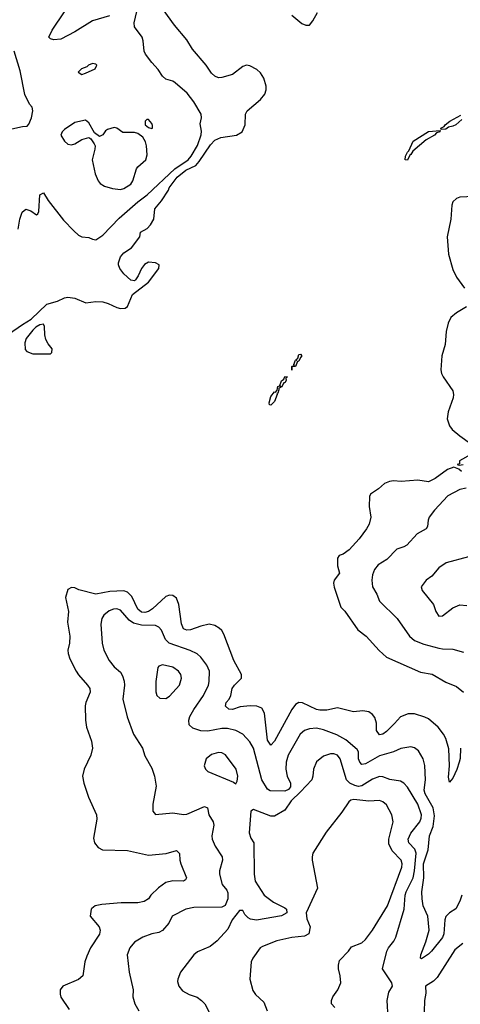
# Model space of a CAD drawing. Header units: inches. Extents: x 1384664 to 1536621, y 460766 to 646467.
# Tile 456 of 488: x 1482055 to 1484572, y 572467 to 578090. Entities that reach past the tile are written whole.
import ezdxf

# ---------------------------------------------------------------- set-up
doc = ezdxf.new("R2010")
doc.units = ezdxf.units.IN
doc.header["$MEASUREMENT"] = 0
doc.layers.add('B4587', color=7, linetype='Continuous')

msp = doc.modelspace()

# ---------------------------------------------------------------- linework, layer by layer
at = {"layer": 'B4587', "color": 5}
for points, elevation in [([(1481990, 576293.5), (1482070, 576349.5), (1482121.1, 576378.9), (1482210, 576464.9), (1482270, 576482.2), (1482310, 576501.3), (1482330, 576505.2), (1482370, 576498.9), (1482432.7, 576472.7), (1482490, 576480.3), (1482530, 576478.3), (1482560.7, 576470), (1482610, 576446.7), (1482630, 576441.3), (1482656.6, 576443.4), (1482670, 576451.3), (1482699.3, 576520.7), (1482790, 576590.7), (1482849.2, 576670), (1482851.8, 576690), (1482830, 576701.2), (1482790, 576705.2), (1482768, 576692), (1482751, 576670), (1482732.7, 576627.3), (1482716.4, 576603.6), (1482710, 576599.3), (1482690, 576602.9), (1482650, 576638), (1482627.4, 576670), (1482618.9, 576690), (1482619.1, 576700.9), (1482630, 576736), (1482650, 576758.8), (1482693.4, 576786.6), (1482740.9, 576850), (1482744.4, 576875.6), (1482783.2, 576896.8), (1482802.2, 576917.8), (1482821.4, 576950), (1482826.6, 577010), (1482864.6, 577055.4), (1482904.2, 577115.8), (1482908.5, 577130), (1482953.7, 577190), (1483003.9, 577230), (1483062, 577258), (1483080.6, 577279.4), (1483144.2, 577375.8), (1483170, 577402.4), (1483203.7, 577416.3), (1483294.3, 577430), (1483326.3, 577450), (1483342.2, 577490), (1483345.7, 577550), (1483355.1, 577570), (1483430, 577633.9), (1483455.4, 577664.6), (1483462.7, 577690), (1483462.5, 577710), (1483450, 577756), (1483430, 577786.6), (1483410, 577805.3), (1483370, 577826.8), (1483350, 577829.8), (1483330, 577822), (1483270, 577776.8), (1483210, 577760.4), (1483190, 577758.8), (1483170, 577766.5), (1483150, 577784.2), (1483119.5, 577830), (1483041.6, 577921.6), (1483010, 577974.1), (1482938.7, 578058.7), (1482850, 578181.9)], 620), ([(1482045.4, 576894.6), (1482055.1, 576950), (1482068.5, 576990), (1482090, 577007.2), (1482118.6, 576998.6), (1482150, 576976.3), (1482159.1, 576980.9), (1482165.1, 576994.9), (1482169.7, 577090.3), (1482190, 577100.7), (1482217.6, 577057.6), (1482305.4, 576945.4), (1482363.3, 576883.3), (1482390, 576859.8), (1482410, 576849), (1482450, 576845.2), (1482470, 576835.8), (1482490, 576833.1), (1482530, 576859.8), (1482622.6, 576957.4), (1482730, 577050.1), (1482783.8, 577090), (1482941.7, 577238.3), (1483016.9, 577290), (1483034.9, 577310), (1483070, 577371.3), (1483092, 577432), (1483092.9, 577452.9), (1483085.1, 577494.9), (1483094, 577530), (1483092.1, 577550), (1483050, 577620.5), (1483011.9, 577670), (1482942.9, 577730), (1482930, 577738.3), (1482890, 577749.6), (1482870, 577767), (1482846.3, 577806.3), (1482810, 577844.5), (1482773.9, 577893.9), (1482766.6, 577910), (1482761.1, 577970), (1482754.7, 577990), (1482711.6, 578050), (1482708.1, 578071.9), (1482724.2, 578135.8)], 640), ([(1482568.5, 578111.5), (1482470, 578083.8), (1482370, 578019.8), (1482290, 577979.5), (1482250, 577974.8), (1482230, 577981.3), (1482220.5, 577990), (1482241, 578030), (1482310, 578133.8)], 640), ([(1483610, 578116.3), (1483667.3, 578067.3), (1483690, 578059.3), (1483710, 578059.3), (1483730, 578083), (1483757.2, 578130)], 620), ([(1482010, 577466.7), (1482070, 577480.4), (1482098, 577482), (1482107.5, 577492.5), (1482122, 577530), (1482129.6, 577570), (1482127, 577590), (1482110, 577607), (1482083.3, 577663.3), (1482057.3, 577797.3), (1482023.1, 577910)], 660), ([(1484580.6, 577519.4), (1484547.4, 577490), (1484530, 577481.3), (1484504.8, 577475.2), (1484490, 577465.5), (1484462.9, 577462.9), (1484460.9, 577470), (1484481, 577479), (1484485.6, 577490), (1484512.2, 577510), (1484576.1, 577543.9)], 580), ([(1484650, 577080.2), (1484570, 577076.4), (1484551.3, 577068.7), (1484530.2, 577049.8), (1484524.7, 577030), (1484518.9, 576950), (1484496.8, 576850), (1484505.4, 576750), (1484530, 576663), (1484550, 576620.3), (1484596.9, 576556.9)], 620), ([(1484607.2, 576450), (1484550, 576415.9), (1484518.5, 576390), (1484503.2, 576356.8), (1484492, 576310), (1484485.5, 576234.5), (1484466, 576170), (1484461.7, 576090), (1484464.6, 576070), (1484474.6, 576050), (1484530.2, 575970.2), (1484532.9, 575950), (1484531.6, 575930), (1484502.4, 575850), (1484498, 575810), (1484511, 575771), (1484526.5, 575750), (1484570, 575713), (1484631.5, 575670)], 620), ([(1484633.4, 575606.6), (1484567, 575570), (1484567.1, 575552.9), (1484554, 575550), (1484566.4, 575546.4), (1484589.5, 575550.5)], 620), ([(1484578.7, 575510), (1484563.1, 575523.1), (1484534.6, 575534.6), (1484498.5, 575521.5), (1484428.9, 575470), (1484390, 575451.7), (1484330, 575459.8), (1484233.5, 575453.5), (1484190, 575455.8), (1484167.2, 575452.8), (1484138.3, 575441.7), (1484104, 575410), (1484059.8, 575380.2), (1484053.4, 575366.6), (1484051.9, 575310), (1484060.6, 575250), (1484051.4, 575208.6), (1484036.8, 575183.2), (1483995, 575125), (1483937.4, 575062.6), (1483902.5, 575037.5), (1483880.4, 575030), (1483870, 575015.1), (1483870, 574972), (1483881.6, 574930), (1483850.9, 574889.1), (1483847.9, 574872.1), (1483851.2, 574850), (1483890, 574734.6), (1483912, 574712), (1483986.1, 574606.1), (1484034, 574570), (1484107.9, 574487.9), (1484150, 574450.2), (1484344.4, 574364.4), (1484412.2, 574352.2), (1484490, 574306.4), (1484550, 574282), (1484590, 574248.9)], 620), ([(1484605.8, 575414.2), (1484570, 575407.6), (1484501.8, 575370), (1484424.6, 575290), (1484394.9, 575250), (1484388.2, 575231.8), (1484384.5, 575195.5), (1484377, 575183), (1484326.5, 575153.5), (1484266.7, 575090), (1484250, 575079.8), (1484210, 575067.1), (1484152.7, 575007.3), (1484103.5, 574976.5), (1484082.3, 574950), (1484070, 574919.3), (1484066.9, 574890), (1484070, 574851.3), (1484094.6, 574810), (1484110.3, 574770), (1484212.4, 574670), (1484282.2, 574570), (1484310, 574545.6), (1484363.8, 574523.8), (1484450, 574501.6), (1484470, 574496.8), (1484530, 574495.6), (1484590, 574478.6)], 640), ([(1484618.3, 575021.7), (1484491.2, 574988.8), (1484450, 574959.1), (1484410, 574912.6), (1484376.3, 574890), (1484349, 574851), (1484354.6, 574830), (1484418.5, 574750), (1484433.4, 574710), (1484450, 574683.6), (1484470, 574685.2), (1484530, 574732.1), (1484570, 574748.9), (1484610, 574744.2)], 660), ([(1484573.6, 573930), (1484570.8, 573870.8), (1484565.8, 573850), (1484552.6, 573807.4), (1484530, 573758.9), (1484510, 573735.1), (1484505, 573765), (1484510.6, 573829.4), (1484506.7, 573926.7), (1484490, 573985.1), (1484476.5, 574010), (1484445.8, 574050), (1484390, 574096.8), (1484370, 574107.4), (1484310, 574125.1), (1484274.1, 574125.9), (1484230, 574109.8), (1484197, 574070), (1484150, 574025.7), (1484130, 574009), (1484110, 574006.6), (1484093.8, 574030), (1484092.7, 574072.7), (1484084.6, 574104.6), (1484070, 574123.1), (1484050, 574136.8), (1484016.3, 574143.7), (1483961.7, 574138.3), (1483870, 574159.4), (1483810, 574147.1), (1483770, 574146.5), (1483750, 574151.7), (1483670, 574189.2), (1483650, 574190.6), (1483630, 574179.4), (1483610, 574151.6), (1483510, 573970.9), (1483490, 573948), (1483470, 573975.1), (1483454.5, 574130), (1483437.9, 574157.9), (1483410, 574169.9), (1483371.7, 574171.6), (1483314.6, 574165.4), (1483270, 574150.8), (1483250, 574152.6), (1483229.8, 574169.8), (1483235, 574190), (1483251, 574209), (1483261, 574230), (1483268.8, 574271.2), (1483281.4, 574290), (1483322.2, 574330), (1483323.1, 574350), (1483278.4, 574430), (1483221.2, 574581.2), (1483210, 574601.6), (1483195, 574615), (1483170, 574631), (1483137.6, 574637.6), (1483090, 574627.4), (1483030, 574605.2), (1483010, 574603.4), (1482991.2, 574611.2), (1482979.6, 574639.6), (1482964.5, 574750), (1482950, 574786.3), (1482930, 574801.8), (1482910, 574803.2), (1482890, 574795.2), (1482814.4, 574725.6), (1482790, 574710.4), (1482770, 574705.2), (1482750, 574707.2), (1482730, 574723.2), (1482695.8, 574795.8), (1482670, 574819.9), (1482650, 574829.1), (1482570, 574825.5), (1482490, 574809.3), (1482393.6, 574833.6), (1482370, 574845.7), (1482350, 574848), (1482330, 574836.2), (1482317.2, 574790), (1482332.9, 574710), (1482327.5, 574650), (1482341.8, 574570), (1482340.1, 574530), (1482330.2, 574490), (1482331.1, 574470), (1482340.7, 574440.7), (1482376.9, 574370), (1482390, 574348.8), (1482442.3, 574290), (1482455.3, 574270), (1482457.8, 574250), (1482432.6, 574190), (1482429.2, 574170.8), (1482430.3, 574089.7), (1482436.1, 574050), (1482464.4, 573970), (1482470.2, 573930), (1482460.8, 573890), (1482422.6, 573810), (1482414.6, 573770), (1482421.1, 573730), (1482448.9, 573650), (1482494.3, 573550), (1482496, 573524), (1482476.8, 573416.8), (1482482, 573390), (1482502.3, 573362.3), (1482528.9, 573348.9), (1482670, 573345.9), (1482790, 573319.3), (1482891.5, 573328.5), (1482950, 573346), (1482968.5, 573328.5), (1482969, 573290), (1482974.7, 573270), (1483008.4, 573190), (1483002.4, 573177.6), (1482990.2, 573169.8), (1482930, 573172.9), (1482890, 573162.6), (1482847.5, 573132.5), (1482804.2, 573090), (1482790.6, 573069.4), (1482765.7, 573054.3), (1482730, 573047.7), (1482634, 573046), (1482523.3, 573036.7), (1482486.7, 573030), (1482466.4, 573013.6), (1482462.6, 573010), (1482458.3, 572970), (1482509.1, 572910), (1482514.6, 572890), (1482510, 572867), (1482459.5, 572790), (1482437.8, 572742.2), (1482427.6, 572710), (1482415.3, 572630), (1482390.6, 572609.4), (1482300.7, 572570), (1482286.8, 572550), (1482285.5, 572525.5), (1482290, 572507.3), (1482338, 572438)], 620), ([(1484580.2, 573090), (1484570, 573056), (1484546.6, 573013.4), (1484510, 572989.7), (1484490, 572969.6), (1484484.2, 572950), (1484477.4, 572870), (1484470, 572849.1), (1484407.2, 572770), (1484390, 572752.8), (1484350, 572727.7), (1484345.1, 572730), (1484346.5, 572750), (1484375.8, 572824.2), (1484394.5, 572890), (1484386.2, 572970), (1484360.9, 573030), (1484354.3, 573070), (1484352.4, 573110), (1484364.5, 573190), (1484362.9, 573270), (1484389.3, 573350), (1484396.7, 573430), (1484417.1, 573482.9), (1484424.1, 573544.1), (1484416.3, 573590), (1484372.1, 573670), (1484366, 573690), (1484372.8, 573750), (1484369.8, 573830.2), (1484360.2, 573870), (1484334.2, 573914.2), (1484310, 573931.6), (1484290, 573936.8), (1484232.5, 573927.5), (1484190.6, 573910), (1484110, 573885.8), (1484030, 573841.2), (1484010, 573837.4), (1483998, 573850), (1483990.6, 573870), (1483989.8, 573909.8), (1483983.2, 573923.2), (1483917.4, 573977.4), (1483866, 574006), (1483790, 574035.5), (1483750, 574044.2), (1483710, 574041), (1483682, 574030), (1483657.6, 574010), (1483587.9, 573890), (1483577.5, 573850), (1483575.4, 573810), (1483584, 573770), (1483602.1, 573730), (1483602.5, 573710), (1483590, 573694.2), (1483570, 573684.7), (1483486.9, 573686.9), (1483470, 573696.1), (1483438.6, 573750), (1483389.9, 573930), (1483370, 573965.3), (1483330, 574009.8), (1483290.5, 574030.5), (1483241.8, 574041.8), (1483210, 574041.9), (1483130, 574027.8), (1483090, 574029.3), (1483043.9, 574043.9), (1483023.9, 574063.9), (1483021, 574090), (1483026.9, 574110), (1483049.4, 574150.6), (1483104.6, 574230), (1483132.9, 574290), (1483137.5, 574310), (1483139.8, 574370), (1483124.2, 574404.2), (1483089.3, 574449.3), (1483068.2, 574468.2), (1483028.4, 574488.4), (1482909, 574530), (1482888.6, 574550), (1482864.5, 574604.5), (1482850, 574621.6), (1482829.9, 574629.9), (1482750, 574632.4), (1482704.3, 574644.3), (1482680.5, 574660.5), (1482630, 574718.4), (1482610, 574725.5), (1482590, 574723.4), (1482565.5, 574714.5), (1482535.8, 574690), (1482523.6, 574670), (1482517.8, 574637.7), (1482526.4, 574530), (1482535.6, 574490), (1482566.9, 574430), (1482595.2, 574395.2), (1482630, 574363.2), (1482642.8, 574342.8), (1482652.4, 574312.4), (1482653.5, 574290), (1482643.5, 574210), (1482669.5, 574109.5), (1482704.7, 574010), (1482757, 573930), (1482770, 573886), (1482810, 573816), (1482825.5, 573770), (1482833.8, 573713.8), (1482816.5, 573610), (1482816.4, 573570), (1482830.4, 573550.4), (1482930, 573561.2), (1482990, 573551.6), (1483010, 573552.7), (1483110, 573597.6), (1483128, 573590), (1483135.4, 573550), (1483160.2, 573510), (1483163.9, 573490), (1483153, 573430), (1483154.4, 573410), (1483171.4, 573370), (1483211.8, 573310), (1483213.3, 573290), (1483196.1, 573230), (1483195.9, 573210), (1483211.1, 573151.1), (1483238.7, 573118.7), (1483244.4, 573104.4), (1483243.6, 573070), (1483228.6, 573031.4), (1483210, 573022.3), (1483050, 573019.6), (1483004.9, 573010), (1482926.8, 572970), (1482906.8, 572930), (1482870, 572889.4), (1482850, 572878), (1482810, 572869.3), (1482758, 572850), (1482710, 572822), (1482683.8, 572790), (1482668.9, 572750), (1482681.3, 572650), (1482703, 572550), (1482702, 572510), (1482713.4, 572470), (1482735.5, 572430)], 640), ([(1484159.8, 572390), (1484154.4, 572490), (1484163.6, 572536.4), (1484184.7, 572570), (1484180.7, 572590), (1484128.6, 572670), (1484153.2, 572770), (1484162.3, 572790), (1484192.9, 572827.1), (1484203.5, 572850), (1484251.3, 573010), (1484258, 573090), (1484263.5, 573110), (1484302.3, 573190), (1484311.1, 573228.9), (1484320.5, 573330), (1484312.6, 573352.6), (1484277.7, 573390), (1484274.4, 573410), (1484290, 573445.2), (1484340.3, 573510), (1484348.8, 573530), (1484349.8, 573550), (1484329.1, 573610), (1484270, 573707.6), (1484250, 573729.8), (1484230, 573741.4), (1484170, 573750.8), (1484130, 573767.2), (1484110, 573769), (1484070, 573752.1), (1484010, 573714), (1483990, 573711.2), (1483970, 573716.2), (1483942, 573730), (1483921.2, 573750), (1483886.6, 573870), (1483870, 573890.8), (1483850, 573898.2), (1483830, 573898.2), (1483790, 573883.9), (1483750, 573851.3), (1483732.6, 573810), (1483730.2, 573770), (1483723.2, 573750), (1483660.2, 573679.8), (1483606, 573630), (1483570, 573575.3), (1483510, 573542.4), (1483490, 573542.2), (1483390, 573579.5), (1483374.8, 573570), (1483366.6, 573446.6), (1483376.4, 573416.4), (1483392.2, 573390), (1483395, 573210), (1483400.8, 573170), (1483452, 573090), (1483505.8, 573050), (1483570, 573018.8), (1483580.2, 573010), (1483581.6, 572990), (1483550, 572973.5), (1483407.8, 572947.8), (1483373.6, 572953.6), (1483360.8, 572960.8), (1483340.8, 572980.8), (1483330, 573002.7), (1483310, 573002.9), (1483268.8, 572950), (1483244.1, 572895.9), (1483183.7, 572830), (1483142.5, 572797.5), (1483070, 572766.7), (1483050, 572749.1), (1482974.5, 572650), (1482957.6, 572610), (1482957.3, 572597.3), (1482964.6, 572570), (1482985.2, 572545.2), (1483023.9, 572524), (1483068.6, 572508.6), (1483094.4, 572490), (1483112.4, 572470), (1483165.9, 572365.9)], 660), ([(1483855.1, 572450), (1483837.1, 572470), (1483835.6, 572490), (1483843.2, 572510), (1483872.6, 572550), (1483889.7, 572590), (1483886.6, 572630), (1483876.4, 572670), (1483875.6, 572690), (1483882.6, 572717.4), (1483932.7, 572770), (1483950, 572796), (1484010, 572819.1), (1484030, 572837.1), (1484070, 572890.4), (1484155.8, 573030), (1484238.8, 573250), (1484240.8, 573270), (1484235, 573290), (1484183.5, 573343.5), (1484164.2, 573384.2), (1484164.3, 573410), (1484189.1, 573510), (1484180.6, 573550), (1484150, 573606), (1484130, 573624.1), (1484110, 573630.6), (1484050, 573626.9), (1483963.2, 573636.8), (1483947.4, 573632.6), (1483936.3, 573623.7), (1483895.9, 573564.1), (1483805.3, 573450), (1483730.3, 573330), (1483725.3, 573310), (1483726.7, 573290), (1483755.5, 573130), (1483691.5, 572990), (1483694.8, 572954.8), (1483714, 572910), (1483706.4, 572870), (1483682.7, 572857.3), (1483610, 572848.5), (1483523.7, 572830), (1483442.2, 572797.8), (1483429.4, 572790), (1483386.5, 572730), (1483377.9, 572710), (1483370.2, 572610.2), (1483386.6, 572546.6), (1483402.4, 572522.4), (1483450, 572479.3), (1483468.5, 572430)], 680), ([(1484585.8, 572814.2), (1484540.8, 572779.2), (1484439.4, 572620.6), (1484419.6, 572600.4), (1484374, 572570), (1484375.8, 572530), (1484368.4, 572490), (1484359.8, 572230)], 660)]:
    msp.add_lwpolyline(points, dxfattribs=dict(at, elevation=elevation))
for points, elevation in [([(1482470, 577838.9), (1482448.4, 577830), (1482439.4, 577820.6), (1482408.4, 577810), (1482389.2, 577790), (1482410, 577777.6), (1482430, 577784.2), (1482485.2, 577810), (1482496.2, 577830), (1482490, 577836.2)], 660), ([(1482430, 577515.6), (1482370, 577502.9), (1482310, 577463.7), (1482298, 577450), (1482290.5, 577430), (1482310, 577396.3), (1482330, 577379.3), (1482350, 577375.5), (1482370, 577380.5), (1482410, 577404.9), (1482450, 577417.3), (1482461, 577410), (1482481, 577381), (1482486, 577370), (1482484, 577350), (1482468.2, 577290), (1482485.5, 577210), (1482503, 577170), (1482515.1, 577155.1), (1482539.5, 577139.5), (1482585.1, 577125.1), (1482630, 577120.9), (1482650, 577125.5), (1482690, 577150.5), (1482700.4, 577170), (1482721.8, 577238.2), (1482729.8, 577250.2), (1482776.3, 577290), (1482782.5, 577317.5), (1482779.1, 577370), (1482773, 577393), (1482758.1, 577418.1), (1482730, 577440.7), (1482710, 577446), (1482644.8, 577444.8), (1482609.5, 577469.5), (1482594, 577474), (1482556.5, 577463.5), (1482544.8, 577455.2), (1482530, 577433.2), (1482510, 577422), (1482482.9, 577442.9), (1482450, 577501.2)], 660), ([(1482790, 577519.3), (1482780.7, 577519.3), (1482771.3, 577510), (1482771, 577490), (1482790, 577474.8), (1482810, 577467.7), (1482814, 577470), (1482814.2, 577485.8), (1482810, 577497.2)], 660), ([(1484270, 577288.2), (1484258, 577290), (1484259.1, 577310), (1484270, 577333.4), (1484278.8, 577341.2), (1484303.7, 577396.3), (1484390, 577451.5), (1484456.3, 577456.3), (1484454.9, 577450), (1484436.1, 577443.9), (1484424.6, 577430), (1484376.3, 577403.7), (1484301.5, 577338.5), (1484290, 577319.7), (1484283.2, 577316.8)], 580), ([(1482190, 576351.1), (1482170, 576347.1), (1482146.6, 576333.4), (1482130, 576317.1), (1482092.6, 576270), (1482084.8, 576244.8), (1482087, 576207), (1482095.2, 576195.2), (1482130, 576182), (1482230, 576182), (1482238, 576190), (1482240.7, 576210), (1482218, 576238), (1482204.2, 576264.2), (1482198.3, 576290), (1482197.4, 576337.4)], 620), ([(1483630, 576108.7), (1483610.5, 576109.5), (1483610, 576089.4), (1483610, 576110.3), (1483625.2, 576114.8), (1483621.7, 576121.7), (1483630, 576145.5), (1483636.5, 576143.5), (1483635.1, 576150), (1483643.1, 576156.9), (1483650, 576178.7), (1483659.5, 576179.5), (1483667.3, 576170), (1483658.7, 576161.3), (1483650, 576140.5), (1483641.4, 576138.6)], 580), ([(1483550, 575992.3), (1483540.8, 576000.8), (1483550, 576027.7), (1483563.3, 576036.7), (1483570, 576052.6), (1483584.7, 576050), (1483576.3, 576043.7), (1483576.9, 576030), (1483570, 576016.9), (1483563.7, 576016.3)], 580), ([(1483490, 575887.8), (1483482.4, 575890), (1483481.1, 575901.1), (1483490, 575938), (1483510, 575964.2), (1483516.9, 575963.1), (1483525.2, 575974.8), (1483530, 575994.6), (1483538.5, 575998.5), (1483546, 575990), (1483534.9, 575985.1), (1483535.6, 575975.6), (1483530, 575958), (1483523.8, 575956.2), (1483525.3, 575950), (1483511.2, 575910)], 580), ([(1482870, 574406), (1482850, 574398), (1482844.4, 574390), (1482832.6, 574310), (1482831.8, 574251.8), (1482838, 574230), (1482855.8, 574215.8), (1482890, 574214.4), (1482910, 574227), (1482967.7, 574290), (1482979.8, 574330), (1482976.2, 574350), (1482962.7, 574370), (1482930, 574393.2)], 660), ([(1483190, 573906.2), (1483150, 573892.9), (1483120.3, 573870), (1483108.9, 573830), (1483115.8, 573810), (1483130, 573795.8), (1483276.1, 573736.1), (1483290, 573726), (1483298, 573742), (1483300.5, 573770), (1483290.9, 573810), (1483230, 573891), (1483210, 573903.5)], 660)]:
    msp.add_lwpolyline(points, close=True, dxfattribs=dict(at, elevation=elevation))

doc.saveas('drawing.dxf')
